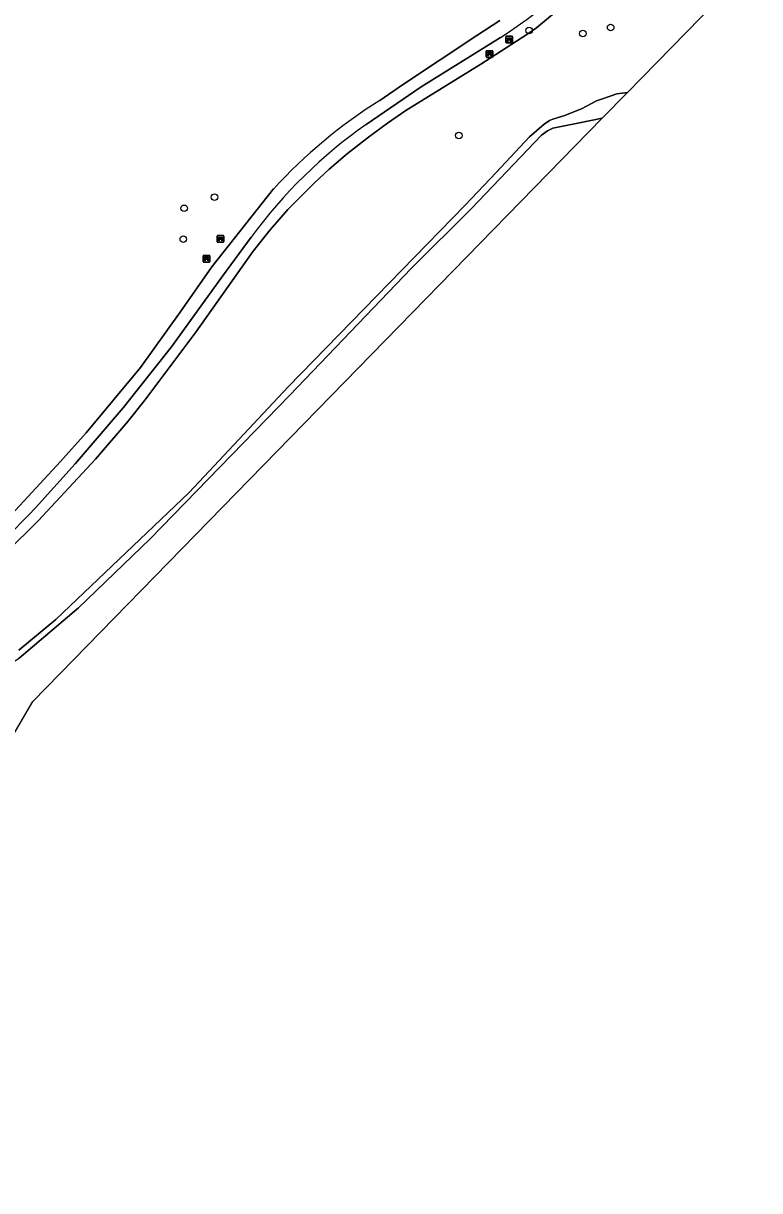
# Model space of a CAD drawing. Extents: x 160349 to 161355, y 381727 to 382854.
# Drawn here: x 161176 to 161286.2, y 381971.4 to 382146.1 of the extents above; entities that cross this region are included whole.
import ezdxf

# ---------------------------------------------------------------- set-up
doc = ezdxf.new("R2010")
doc.units = 0
for name, color, linetype in [('IMGEO_Bank', 7, 'Continuous'), ('IMGEO_Boom', 7, 'Continuous'), ('IMGEO_Groenvoorziening', 7, 'Continuous'), ('IMGEO_Oever', 7, 'Continuous'), ('IMGEO_Voetpad_gesloten', 7, 'Continuous'), ('IMGEO_Waterloop', 7, 'Continuous')]:
    doc.layers.add(name, color=color, linetype=linetype)

msp = doc.modelspace()

# ---------------------------------------------------------------- linework, layer by layer
at = {"layer": 'IMGEO_Bank'}
for p, q in [((161248.25, 382143.23), (161248.25, 382144.07)), ((161248.25, 382144.07), (161248.25, 382143.23)), ((161248.33, 382144.16), (161249.17, 382144.16)), ((161249.17, 382144.16), (161248.33, 382144.16)), ((161248.56, 382143.66), (161248.56, 382143.77)), ((161248.95, 382143.56), (161248.56, 382143.56)), ((161248.6, 382143.77), (161248.6, 382143.66)), ((161248.89, 382143.78), (161248.61, 382143.78)), ((161248.61, 382143.66), (161248.89, 382143.66)), ((161248.9, 382143.66), (161248.9, 382143.77)), ((161248.94, 382143.77), (161248.94, 382143.66)), ((161249.25, 382144.08), (161249.25, 382143.24)), ((161249.25, 382143.24), (161249.25, 382144.08)), ((161245.3, 382141.06), (161245.3, 382141.9)), ((161245.3, 382141.9), (161245.3, 382141.06)), ((161245.37, 382141.99), (161246.21, 382141.99)), ((161246.21, 382141.99), (161245.37, 382141.99)), ((161246.3, 382141.91), (161246.3, 382141.07)), ((161246.3, 382141.07), (161246.3, 382141.91)), ((161249.18, 382143.16), (161248.34, 382143.16)), ((161248.34, 382143.16), (161249.18, 382143.16)), ((161246.22, 382140.99), (161245.38, 382140.99)), ((161245.38, 382140.99), (161246.22, 382140.99)), ((161245.99, 382141.38), (161245.6, 382141.38)), ((161245.61, 382141.49), (161245.61, 382141.6)), ((161245.65, 382141.6), (161245.65, 382141.49)), ((161245.94, 382141.6), (161245.66, 382141.6)), ((161245.66, 382141.49), (161245.94, 382141.49)), ((161245.95, 382141.49), (161245.95, 382141.6)), ((161245.99, 382141.6), (161245.99, 382141.49)), ((161205.03, 382113.4), (161205.03, 382114.24)), ((161205.03, 382114.24), (161205.03, 382113.4)), ((161205.1, 382114.32), (161205.94, 382114.32)), ((161205.94, 382114.32), (161205.1, 382114.32)), ((161205.72, 382113.72), (161205.33, 382113.72)), ((161205.34, 382113.83), (161205.34, 382113.93)), ((161205.38, 382113.93), (161205.38, 382113.83)), ((161205.67, 382113.94), (161205.39, 382113.94)), ((161205.39, 382113.82), (161205.67, 382113.82)), ((161205.67, 382113.83), (161205.67, 382113.93)), ((161205.72, 382113.93), (161205.72, 382113.83)), ((161206.03, 382114.25), (161206.03, 382113.41)), ((161206.03, 382113.41), (161206.03, 382114.25)), ((161205.95, 382113.32), (161205.11, 382113.32)), ((161205.11, 382113.32), (161205.95, 382113.32)), ((161202.95, 382110.42), (161202.95, 382111.26)), ((161202.95, 382111.26), (161202.95, 382110.42)), ((161203.02, 382111.35), (161203.86, 382111.35)), ((161203.86, 382111.35), (161203.02, 382111.35)), ((161203.87, 382110.35), (161203.03, 382110.35)), ((161203.03, 382110.35), (161203.87, 382110.35)), ((161203.64, 382110.74), (161203.25, 382110.74)), ((161203.26, 382110.85), (161203.26, 382110.96)), ((161203.3, 382110.96), (161203.3, 382110.85)), ((161203.59, 382110.96), (161203.31, 382110.96)), ((161203.31, 382110.85), (161203.59, 382110.85)), ((161203.59, 382110.85), (161203.59, 382110.96)), ((161203.64, 382110.96), (161203.64, 382110.85)), ((161203.95, 382111.27), (161203.95, 382110.43)), ((161203.95, 382110.43), (161203.95, 382111.27))]:
    msp.add_line(p, q, dxfattribs=at)
for points in [[(161248.5, 382143.56), (161248.36, 382143.56), (161248.47, 382143.66), (161248.55, 382143.66)], [(161248.55, 382143.78), (161248.47, 382143.78), (161248.47, 382143.94), (161249.03, 382143.94), (161249.03, 382143.78), (161248.95, 382143.78)], [(161248.55, 382143.55), (161248.55, 382143.34), (161248.51, 382143.34), (161248.51, 382143.55)], [(161248.95, 382143.66), (161249.03, 382143.66), (161249.14, 382143.56), (161249.01, 382143.56)], [(161249, 382143.55), (161249, 382143.34), (161248.96, 382143.34), (161248.96, 382143.55)], [(161245.6, 382141.6), (161245.51, 382141.6), (161245.51, 382141.77), (161246.08, 382141.77), (161246.08, 382141.6), (161246, 382141.6)], [(161245.55, 382141.38), (161245.4, 382141.38), (161245.51, 382141.49), (161245.6, 382141.49)], [(161245.6, 382141.38), (161245.6, 382141.17), (161245.55, 382141.17), (161245.55, 382141.38)], [(161246, 382141.49), (161246.08, 382141.49), (161246.19, 382141.38), (161246.05, 382141.38)], [(161246.04, 382141.38), (161246.04, 382141.17), (161246, 382141.17), (161246, 382141.38)], [(161205.27, 382113.72), (161205.13, 382113.72), (161205.24, 382113.82), (161205.33, 382113.82)], [(161205.33, 382113.94), (161205.24, 382113.94), (161205.24, 382114.1), (161205.81, 382114.1), (161205.81, 382113.94), (161205.72, 382113.94)], [(161205.32, 382113.71), (161205.32, 382113.51), (161205.28, 382113.51), (161205.28, 382113.71)], [(161205.72, 382113.82), (161205.81, 382113.82), (161205.92, 382113.72), (161205.78, 382113.72)], [(161205.77, 382113.71), (161205.77, 382113.51), (161205.73, 382113.51), (161205.73, 382113.71)], [(161203.19, 382110.74), (161203.05, 382110.74), (161203.16, 382110.85), (161203.25, 382110.85)], [(161203.25, 382110.96), (161203.16, 382110.96), (161203.16, 382111.13), (161203.73, 382111.13), (161203.73, 382110.96), (161203.64, 382110.96)], [(161203.24, 382110.74), (161203.24, 382110.53), (161203.2, 382110.53), (161203.2, 382110.74)], [(161203.64, 382110.85), (161203.73, 382110.85), (161203.84, 382110.74), (161203.7, 382110.74)], [(161203.69, 382110.74), (161203.69, 382110.53), (161203.65, 382110.53), (161203.65, 382110.74)]]:
    msp.add_lwpolyline(points, dxfattribs=at)
for centre, radius, start, end in [((161248.33, 382144.08), 0.0779, 92.4484, 184.2845), ((161248.33, 382144.08), 0.0779, 92.4484, 184.2845), ((161248.5, 382143.55), 0.00671, 2.8957, 87.1043), ((161248.55, 382143.77), 0.00671, 2.8957, 87.1043), ((161248.55, 382143.66), 0.00671, 272.8957, 357.1043), ((161248.56, 382143.55), 0.00671, 92.8957, 177.1043), ((161248.61, 382143.77), 0.00671, 92.8957, 177.1043), ((161248.61, 382143.66), 0.00671, 182.8957, 267.1043), ((161248.89, 382143.77), 0.00671, 2.8957, 87.1043), ((161248.89, 382143.66), 0.00671, 272.8957, 357.1043), ((161248.95, 382143.77), 0.00671, 92.8957, 177.1043), ((161248.95, 382143.66), 0.00671, 182.8957, 267.1043), ((161248.95, 382143.55), 0.00671, 2.8957, 87.1043), ((161249.01, 382143.55), 0.00671, 92.8957, 177.1043), ((161249.17, 382144.08), 0.0779, 2.4484, 94.2845), ((161249.17, 382144.08), 0.0779, 2.4484, 94.2845), ((161245.38, 382141.91), 0.0779, 92.4484, 184.2845), ((161245.38, 382141.91), 0.0779, 92.4484, 184.2845), ((161246.22, 382141.91), 0.0779, 2.4484, 94.2845), ((161246.22, 382141.91), 0.0779, 2.4484, 94.2845), ((161248.33, 382143.24), 0.0779, 182.4484, 274.2845), ((161248.33, 382143.24), 0.0779, 182.4484, 274.2845), ((161249.17, 382143.24), 0.0779, 272.4484, 4.2845), ((161249.17, 382143.24), 0.0779, 272.4484, 4.2845), ((161245.38, 382141.06), 0.0779, 182.4484, 274.2845), ((161245.38, 382141.06), 0.0779, 182.4484, 274.2845), ((161245.55, 382141.38), 0.00671, 2.8957, 87.1043), ((161245.6, 382141.6), 0.00671, 2.8957, 87.1043), ((161245.6, 382141.49), 0.00671, 272.8957, 357.1043), ((161245.6, 382141.38), 0.00671, 92.8957, 177.1043), ((161245.66, 382141.6), 0.00671, 92.8957, 177.1043), ((161245.66, 382141.49), 0.00671, 182.8957, 267.1043), ((161245.94, 382141.6), 0.00671, 2.8957, 87.1043), ((161245.94, 382141.49), 0.00671, 272.8957, 357.1043), ((161246, 382141.6), 0.00671, 92.8957, 177.1043), ((161246, 382141.49), 0.00671, 182.8957, 267.1043), ((161245.99, 382141.38), 0.00671, 2.8957, 87.1043), ((161246.05, 382141.38), 0.00671, 92.8957, 177.1043), ((161246.22, 382141.06), 0.0779, 272.4484, 4.2845), ((161246.22, 382141.06), 0.0779, 272.4484, 4.2845), ((161205.1, 382114.24), 0.0779, 92.4484, 184.2845), ((161205.1, 382114.24), 0.0779, 92.4484, 184.2845), ((161205.27, 382113.71), 0.00671, 2.8957, 87.1043), ((161205.33, 382113.71), 0.00671, 92.8957, 177.1043), ((161205.33, 382113.93), 0.00671, 2.8957, 87.1043), ((161205.33, 382113.83), 0.00671, 272.8957, 357.1043), ((161205.39, 382113.93), 0.00671, 92.8957, 177.1043), ((161205.39, 382113.83), 0.00671, 182.8957, 267.1043), ((161205.67, 382113.93), 0.00671, 2.8957, 87.1043), ((161205.67, 382113.83), 0.00671, 272.8957, 357.1043), ((161205.72, 382113.93), 0.00671, 92.8957, 177.1043), ((161205.72, 382113.83), 0.00671, 182.8957, 267.1043), ((161205.72, 382113.71), 0.00671, 2.8957, 87.1043), ((161205.78, 382113.71), 0.00671, 92.8957, 177.1043), ((161205.95, 382114.24), 0.0779, 2.4484, 94.2845), ((161205.95, 382114.24), 0.0779, 2.4484, 94.2845), ((161205.1, 382113.4), 0.0779, 182.4484, 274.2845), ((161205.1, 382113.4), 0.0779, 182.4484, 274.2845), ((161205.95, 382113.4), 0.0779, 272.4484, 4.2845), ((161205.95, 382113.4), 0.0779, 272.4484, 4.2845), ((161203.02, 382111.27), 0.0779, 92.4484, 184.2845), ((161203.02, 382111.27), 0.0779, 92.4484, 184.2845), ((161203.02, 382110.42), 0.0779, 182.4484, 274.2845), ((161203.02, 382110.42), 0.0779, 182.4484, 274.2845), ((161203.19, 382110.74), 0.00671, 2.8957, 87.1043), ((161203.25, 382110.74), 0.00671, 92.8957, 177.1043), ((161203.25, 382110.96), 0.00671, 2.8957, 87.1043), ((161203.25, 382110.85), 0.00671, 272.8957, 357.1043), ((161203.31, 382110.96), 0.00671, 92.8957, 177.1043), ((161203.31, 382110.85), 0.00671, 182.8957, 267.1043), ((161203.59, 382110.96), 0.00671, 2.8957, 87.1043), ((161203.59, 382110.85), 0.00671, 272.8957, 357.1043), ((161203.64, 382110.96), 0.00671, 92.8957, 177.1043), ((161203.64, 382110.85), 0.00671, 182.8957, 267.1043), ((161203.64, 382110.74), 0.00671, 2.8957, 87.1043), ((161203.7, 382110.74), 0.00671, 92.8957, 177.1043), ((161203.87, 382111.27), 0.0779, 2.4484, 94.2845), ((161203.87, 382111.27), 0.0779, 2.4484, 94.2845), ((161203.87, 382110.42), 0.0779, 272.4484, 4.2845), ((161203.87, 382110.42), 0.0779, 272.4484, 4.2845)]:
    msp.add_arc(centre, radius, start, end, dxfattribs=at)
at = {"layer": 'IMGEO_Boom'}
for centre in [(161251.74, 382145.02), (161263.93, 382145.45), (161259.76, 382144.57), (161241.2, 382129.3), (161204.64, 382120.07), (161200.1, 382118.4), (161199.97, 382113.77)]:
    msp.add_circle(centre, 0.489, dxfattribs=at)
at = {"layer": 'IMGEO_Groenvoorziening'}
for points in [[(161175.34, 382052.28), (161180.91, 382056.86), (161200.86, 382075.88), (161215.66, 382091.68), (161242.16, 382118.89), (161246.77, 382123.77), (161251.8, 382129.09), (161253.98, 382131), (161254.79, 382131.53), (161255.26, 382131.74), (161257.05, 382132.28), (161259.67, 382133.35), (161261.83, 382134.49), (161262.69, 382134.79), (161264.83, 382135.54), (161266.46, 382135.75), (161286.23, 382156)], [(161173.46, 382066.9), (161178.23, 382071.62), (161186.82, 382080.85), (161191.65, 382086.5), (161194.21, 382089.66), (161201.84, 382099.84), (161210.4, 382111.99), (161212.95, 382115.17), (161215.62, 382118.21), (161219.59, 382122.23), (161221.78, 382124.25), (161224.55, 382126.59), (161227.67, 382129.04), (161230.55, 382131.15), (161233.28, 382133.02), (161244.49, 382139.95), (161251.38, 382144.4), (161252.81, 382145.43), (161255.83, 382147.92)], [(161255.83, 382147.92), (161252.81, 382145.43), (161251.38, 382144.4), (161244.49, 382139.95), (161233.28, 382133.02), (161230.55, 382131.15), (161227.67, 382129.04), (161224.55, 382126.59), (161221.78, 382124.25), (161219.59, 382122.23), (161215.62, 382118.21), (161212.95, 382115.17), (161210.4, 382111.99), (161201.84, 382099.84), (161194.21, 382089.66), (161191.65, 382086.5), (161186.82, 382080.85), (161178.23, 382071.62), (161173.46, 382066.9)], [(161229.37, 382134.56), (161232.79, 382136.89), (161243.91, 382144.26), (161247.36, 382146.53)], [(161247.43, 382143.97), (161235.56, 382136.6), (161227.35, 382130.96)], [(161174.23, 382072.58), (161181.57, 382080.49), (161185.41, 382084.77), (161193.58, 382094.56), (161199.52, 382102.86), (161204.23, 382109.62), (161213.48, 382121.29)], [(161210.11, 382114.08), (161205.81, 382108.24), (161198.19, 382097.67), (161190.99, 382088.54), (161183.77, 382080.16), (161177.83, 382073.58)]]:
    msp.add_lwpolyline(points, dxfattribs=at)
for centre, radius, start, end in [((161203.87, 382211.58), 80.43, 302.7917, 316.6868), ((161269.84, 382069.99), 76.2, 122.0764, 137.6899), ((161270.62, 382069.52), 75.15, 125.154, 143.6303), ((161063.89, 382179.19), 155.35, 308.5492, 317.1729)]:
    msp.add_arc(centre, radius, start, end, dxfattribs=at)
at = {"layer": 'IMGEO_Oever'}
for points in [[(161262.68, 382131.89), (161266.46, 382135.75), (161264.83, 382135.54), (161262.69, 382134.79), (161261.83, 382134.49), (161259.67, 382133.35), (161257.05, 382132.28), (161255.26, 382131.74), (161254.79, 382131.53), (161253.98, 382131), (161251.8, 382129.09), (161246.77, 382123.77), (161242.16, 382118.89), (161215.66, 382091.68), (161200.86, 382075.88), (161180.91, 382056.86), (161175.34, 382052.28)], [(161034.44, 381971.13), (161035.81, 381972.15), (161038.77, 381973.74), (161050.56, 381979.08), (161061.05, 381985.54), (161072.99, 381992.66), (161086.65, 382000), (161094.37, 382004.15), (161096.55, 382005.18), (161129.64, 382023.54), (161150, 382035.52), (161166.63, 382045.71), (161169.7, 382047.58), (161175.39, 382051.08), (161184.26, 382058.61), (161194.99, 382068.93), (161215.9, 382090.42), (161234.07, 382109.37), (161243.15, 382118.42), (161253.6, 382129.33), (161254.49, 382129.99), (161255.26, 382130.37), (161259.29, 382131.19), (161262.68, 382131.89)]]:
    msp.add_lwpolyline(points, dxfattribs=at)
at = {"layer": 'IMGEO_Voetpad_gesloten'}
for points in [[(161247.36, 382146.53), (161243.91, 382144.26), (161232.79, 382136.89), (161229.37, 382134.56)], [(161227.35, 382130.96), (161235.56, 382136.6), (161247.43, 382143.97)], [(161213.48, 382121.29), (161204.23, 382109.62), (161199.52, 382102.86), (161193.58, 382094.56), (161185.41, 382084.77), (161181.57, 382080.49), (161174.23, 382072.58)], [(161177.83, 382073.58), (161183.77, 382080.16), (161190.99, 382088.54), (161198.19, 382097.67), (161205.81, 382108.24), (161210.11, 382114.08)]]:
    msp.add_lwpolyline(points, dxfattribs=at)
for centre, radius, start, end in [((161203.87, 382211.58), 80.43, 302.7917, 316.6868), ((161269.84, 382069.99), 76.2, 122.0764, 137.6899), ((161270.62, 382069.52), 75.15, 125.154, 143.6303), ((161063.89, 382179.19), 155.35, 308.5492, 317.1729)]:
    msp.add_arc(centre, radius, start, end, dxfattribs=at)
at = {"layer": 'IMGEO_Waterloop'}
msp.add_lwpolyline([(161170.09, 382032.09), (161177.44, 382044.59), (161262.68, 382131.89), (161259.29, 382131.19), (161255.26, 382130.37), (161254.49, 382129.99), (161253.6, 382129.33), (161243.15, 382118.42), (161234.07, 382109.37), (161215.9, 382090.42), (161194.99, 382068.93), (161184.26, 382058.61), (161175.39, 382051.08)], dxfattribs=at)

doc.saveas('drawing.dxf')
